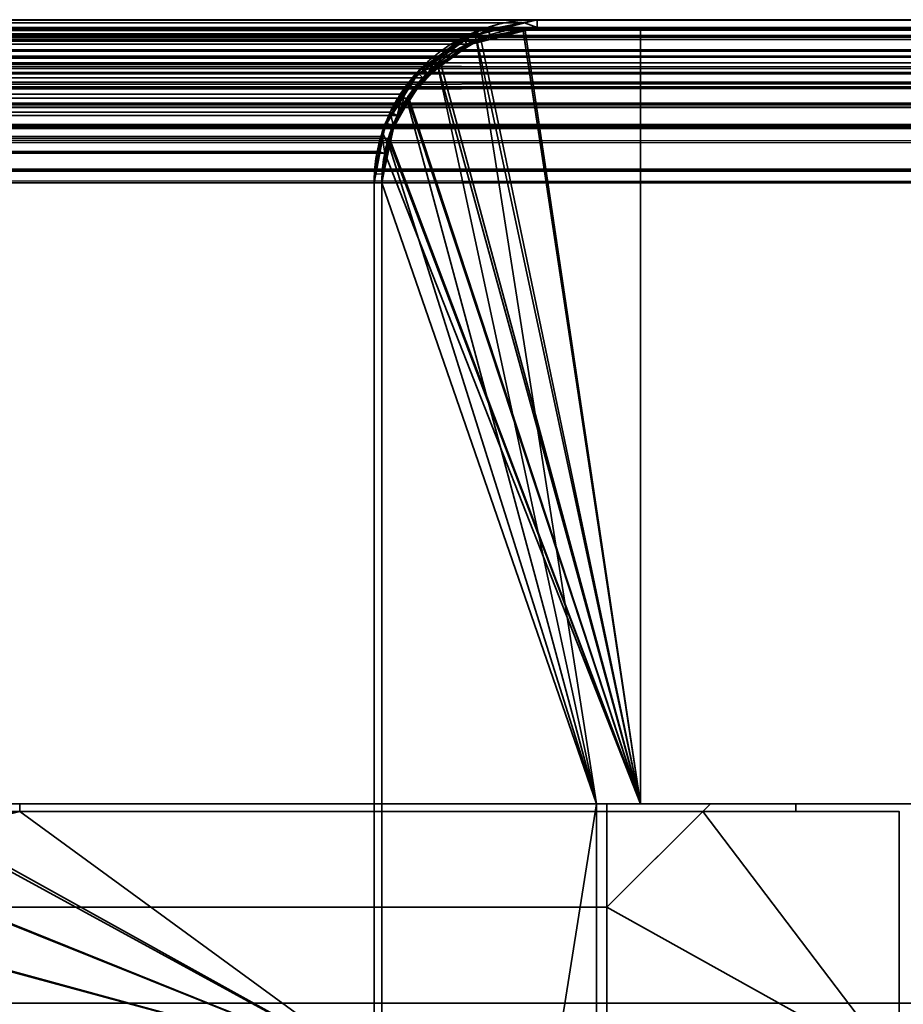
# Model space of a CAD drawing. Header units: millimetres. Extents: x -603 to 3703, y -120 to 193.
# Tile 596 of 656: x 1979 to 1996, y 174 to 193. Entities that reach past the tile are written whole.
import ezdxf

# ---------------------------------------------------------------- set-up
doc = ezdxf.new("R2010")
doc.units = ezdxf.units.MM
doc.layers.add('152', color=7, linetype='Continuous', true_color=0xffffff)

# ---------------------------------------------------------------- blocks, each defined once
blk = doc.blocks.new('UG_SURFACE_119')
at = {"layer": '152', "color": 7, "linetype": 'Continuous', "lineweight": 35}
for points in [[(1985.5, 178.3, 2019), (1014.5, 178.3, 2019), (1014.5, 178.15, 2019), (1985.5, 178.15, 2019)], [(1978.65, 178.3, 2012.15), (1021.35, 178.3, 2012.15), (1014.5, 178.3, 2019), (1985.5, 178.3, 2019)], [(1978.65, 178.3, 2012.15), (1985.5, 178.3, 2019), (1985.5, 178.15, 2019), (1978.65, 178.15, 2012.15)], [(1978.65, 178.15, 2012.15), (1985.5, 178.15, 2019), (1014.5, 178.15, 2019), (1021.35, 178.15, 2012.15)]]:
    blk.add_3dface(points, dxfattribs=at)
blk = doc.blocks.new('UG_SURFACE_121')
at = {"layer": '152', "color": 14, "linetype": 'Continuous', "lineweight": 35}
for points in [[(1985.5, 173.15, 2019), (1985.5, 178.15, 2019), (1014.5, 178.15, 2019), (1014.5, 173.15, 2019)], [(1985.5, 178.15, 2019), (1978.65, 178.15, 2012.15), (1021.35, 178.15, 2012.15), (1014.5, 178.15, 2019)], [(1985.5, 173.15, 2019), (1973.65, 173.15, 2007.15), (1977.12, 177.783, 2010.62), (1978.65, 178.15, 2012.15)], [(1978.65, 178.15, 2012.15), (1985.5, 178.15, 2019), (1985.5, 173.15, 2019)]]:
    blk.add_3dface(points, dxfattribs=at)
blk = doc.blocks.new('UG_SURFACE_122')
at = {"layer": '152', "color": 14, "linetype": 'Continuous', "lineweight": 35}
for points in [[(1995.65, 178.15, 2029.15), (1991.85, 178.15, 2025.35), (1008.15, 178.15, 2025.35), (1004.35, 178.15, 2029.15)], [(1995.65, 173.15, 2029.15), (1995.65, 178.15, 2029.15), (1004.35, 178.15, 2029.15), (1004.35, 173.15, 2029.15)], [(1990, 176.3, 2023.5), (1010, 176.3, 2023.5), (1008.15, 178.15, 2025.35), (1991.85, 178.15, 2025.35)], [(1995.65, 173.15, 2029.15), (1990, 173.15, 2023.5), (1990, 176.3, 2023.5), (1991.85, 178.15, 2025.35)], [(1991.85, 178.15, 2025.35), (1995.65, 178.15, 2029.15), (1995.65, 173.15, 2029.15)], [(1990, 176.3, 2023.5), (1990, 173.15, 2023.5), (1010, 173.15, 2023.5), (1010, 176.3, 2023.5)]]:
    blk.add_3dface(points, dxfattribs=at)
blk = doc.blocks.new('UG_SURFACE_123')
at = {"layer": '152', "color": 252, "linetype": 'Continuous', "lineweight": 35}
for points in [[(1008, 178.3, 2025.5), (1010, 176.3, 2023.5), (1990, 176.3, 2023.5), (1992, 178.3, 2025.5)], [(1008, 178.3, 2025.5), (1992, 178.3, 2025.5), (1990, 178.3, 2023.5), (1010, 178.3, 2023.5)], [(1010, 176.3, 2023.5), (1010, 178.3, 2023.5), (1990, 178.3, 2023.5), (1990, 176.3, 2023.5)], [(1992, 178.3, 2025.5), (1992, 178.3, -4), (1990, 178.3, -4), (1990, 178.3, 2023.5)], [(1990, 176.3, 2023.5), (1990, 178.3, 2023.5), (1990, 178.3, -4), (1990, 176.3, -4)], [(1992, 178.3, 2025.5), (1990, 176.3, 2023.5), (1990, 176.3, -4), (1992, 178.3, -4)], [(1990, 178.3, -4), (1992, 178.3, -4), (1990, 176.3, -4)]]:
    blk.add_3dface(points, dxfattribs=at)
blk = doc.blocks.new('UG_SURFACE_124')
at = {"layer": '152', "color": 7, "linetype": 'Continuous', "lineweight": 35}
for points in [[(1006.35, 178.15, 2027.15), (1993.65, 178.15, 2027.15), (1993.65, 178.3, 2027.15), (1006.35, 178.3, 2027.15)], [(1993.65, 178.3, 2027.15), (1992, 178.3, 2025.5), (1008, 178.3, 2025.5), (1006.35, 178.3, 2027.15)], [(1008.15, 178.15, 2025.35), (1008, 178.3, 2025.5), (1992, 178.3, 2025.5), (1991.85, 178.15, 2025.35)], [(1993.65, 178.3, 2027.15), (1993.65, 178.15, 2027.15), (1991.85, 178.15, 2025.35), (1992, 178.3, 2025.5)], [(1993.65, 178.15, 2027.15), (1006.35, 178.15, 2027.15), (1008.15, 178.15, 2025.35), (1991.85, 178.15, 2025.35)]]:
    blk.add_3dface(points, dxfattribs=at)
blk = doc.blocks.new('UG_SURFACE_126')
at = {"layer": '152', "color": 7, "linetype": 'Continuous', "lineweight": 35}
for points in [[(1978.65, 178.15, 2012.15), (1985.5, 178.15, 2019), (1985.5, 178.3, 2019), (1978.65, 178.3, 2012.15)], [(1978.65, 178.3, 2012.15), (1985.5, 178.3, 2019), (1985.5, 178.3, -4), (1978.65, 178.3, -4)], [(1978.65, 178.3, -4), (1985.5, 178.3, -4), (1985.5, 178.15, -4), (1978.65, 178.15, -4)], [(1985.5, 178.3, -4), (1985.5, 178.3, 2019), (1985.5, 178.15, 2019), (1985.5, 178.15, -4)], [(1978.65, 178.15, 2012.15), (1978.65, 178.15, -4), (1985.5, 178.15, -4), (1985.5, 178.15, 2019)]]:
    blk.add_3dface(points, dxfattribs=at)
blk = doc.blocks.new('UG_SURFACE_127')
at = {"layer": '152', "color": 14, "linetype": 'Continuous', "lineweight": 35}
for points in [[(1978.65, 178.15, -4), (1977.068, 177.835, -4), (1977.075, 177.748, 2010.576)], [(1977.068, 177.835, -4), (1978.65, 178.15, -4), (1985.5, 178.15, -4), (1985.5, 173.15, -4)], [(1977.075, 177.748, 2010.576), (1978.65, 178.15, 2012.15), (1978.65, 178.15, -4)], [(1985.5, 173.15, 2019), (1985.5, 178.15, 2019), (1978.65, 178.15, 2012.15), (1977.075, 177.748, 2010.576)], [(1985.5, 178.15, 2019), (1985.5, 178.15, -4), (1978.65, 178.15, -4), (1978.65, 178.15, 2012.15)], [(1985.5, 173.15, -4), (1985.5, 178.15, -4), (1985.5, 178.15, 2019), (1985.5, 173.15, 2019)], [(1977.068, 177.835, -4), (1976.737, 177.769, -4), (1975.718, 177.074, 2009.218)], [(1975.718, 177.074, 2009.218), (1976.252, 177.538, 2009.752), (1977.068, 177.835, -4)], [(1976.737, 177.769, -4), (1975.726, 177.094, -4), (1975.718, 177.074, 2009.218)], [(1985.5, 173.15, 2019), (1977.075, 177.748, 2010.576), (1976.252, 177.538, 2009.752), (1975.718, 177.074, 2009.218)], [(1975.726, 177.094, -4), (1976.737, 177.769, -4), (1977.068, 177.835, -4), (1985.5, 173.15, -4)], [(1976.252, 177.538, 2009.752), (1977.075, 177.748, 2010.576), (1977.068, 177.835, -4)], [(1985.5, 173.15, 2019), (1975.718, 177.074, 2009.218), (1974.647, 176.145, 2008.147), (1974.634, 176.121, 2008.134)], [(1974.647, 176.145, 2008.147), (1975.726, 177.094, -4), (1975.114, 176.686, -4)], [(1974.647, 176.145, 2008.147), (1975.718, 177.074, 2009.218), (1975.726, 177.094, -4)], [(1985.5, 173.15, -4), (1974.706, 176.074, -4), (1975.114, 176.686, -4), (1975.726, 177.094, -4)], [(1975.114, 176.686, -4), (1974.706, 176.074, -4), (1974.634, 176.121, 2008.134)], [(1974.634, 176.121, 2008.134), (1974.647, 176.145, 2008.147), (1975.114, 176.686, -4)], [(1973.933, 174.772, 2007.433), (1974.634, 176.121, 2008.134), (1974.706, 176.074, -4)], [(1974.634, 176.121, 2008.134), (1973.933, 174.772, 2007.433), (1985.5, 173.15, 2019)], [(1974.706, 176.074, -4), (1974.031, 175.063, -4), (1973.933, 174.772, 2007.433)], [(1973.973, 174.772, -4), (1974.031, 175.063, -4), (1974.706, 176.074, -4), (1985.5, 173.15, -4)], [(1974.031, 175.063, -4), (1973.973, 174.772, -4), (1973.933, 174.772, 2007.433)], [(1973.973, 174.772, -4), (1973.71, 173.452, -4), (1973.698, 173.45, 2007.198)], [(1973.698, 173.45, 2007.198), (1973.897, 174.703, 2007.397), (1973.973, 174.772, -4)], [(1985.5, 173.15, 2019), (1973.933, 174.772, 2007.433), (1973.897, 174.703, 2007.397), (1973.698, 173.45, 2007.198)], [(1973.71, 173.452, -4), (1973.973, 174.772, -4), (1985.5, 173.15, -4)], [(1973.897, 174.703, 2007.397), (1973.933, 174.772, 2007.433), (1973.973, 174.772, -4)], [(1973.71, 173.452, -4), (1973.65, 173.15, -4), (1973.65, 173.15, 2007.15)], [(1973.65, 173.15, 2007.15), (1973.698, 173.45, 2007.198), (1973.71, 173.452, -4)], [(1985.5, 173.15, -4), (1973.65, 173.15, -4), (1973.71, 173.452, -4)], [(1973.698, 173.45, 2007.198), (1973.65, 173.15, 2007.15), (1985.5, 173.15, 2019)], [(1973.65, 173.15, 2007.15), (1973.65, 173.15, -4), (1985.5, 173.15, -4), (1985.5, 173.15, 2019)]]:
    blk.add_3dface(points, dxfattribs=at)
blk = doc.blocks.new('UG_SURFACE_130')
at = {"layer": '152', "color": 7, "linetype": 'Continuous', "lineweight": 35}
for points in [[(1992, 178.3, -4), (1993.65, 178.3, -4), (1993.65, 178.15, -4), (1991.85, 178.15, -4)], [(1991.85, 178.15, 2025.35), (1992, 178.3, 2025.5), (1992, 178.3, -4), (1991.85, 178.15, -4)], [(1992, 178.3, 2025.5), (1991.85, 178.15, 2025.35), (1993.65, 178.15, 2027.15), (1993.65, 178.3, 2027.15)], [(1993.65, 178.3, 2027.15), (1993.65, 178.3, -4), (1992, 178.3, -4), (1992, 178.3, 2025.5)], [(1993.65, 178.15, 2027.15), (1993.65, 178.15, -4), (1993.65, 178.3, -4), (1993.65, 178.3, 2027.15)], [(1993.65, 178.15, 2027.15), (1991.85, 178.15, 2025.35), (1991.85, 178.15, -4), (1993.65, 178.15, -4)]]:
    blk.add_3dface(points, dxfattribs=at)
blk = doc.blocks.new('UG_SURFACE_131')
at = {"layer": '152', "color": 14, "linetype": 'Continuous', "lineweight": 35}
for points in [[(1990, 176.3, -4), (1991.85, 178.15, -4), (1995.65, 178.15, -4), (1995.65, 173.15, -4)], [(1991.85, 178.15, 2025.35), (1990, 176.3, 2023.5), (1990, 173.15, 2023.5), (1995.65, 173.15, 2029.15)], [(1990, 176.3, -4), (1990, 176.3, 2023.5), (1991.85, 178.15, 2025.35), (1991.85, 178.15, -4)], [(1995.65, 173.15, 2029.15), (1995.65, 178.15, 2029.15), (1991.85, 178.15, 2025.35)], [(1995.65, 178.15, 2029.15), (1995.65, 178.15, -4), (1991.85, 178.15, -4), (1991.85, 178.15, 2025.35)], [(1995.65, 173.15, -4), (1995.65, 178.15, -4), (1995.65, 178.15, 2029.15), (1995.65, 173.15, 2029.15)], [(1995.65, 173.15, -4), (1990, 173.15, -4), (1990, 176.3, -4)], [(1990, 176.3, -4), (1990, 173.15, -4), (1990, 173.15, 2023.5), (1990, 176.3, 2023.5)], [(1990, 173.15, 2023.5), (1990, 173.15, -4), (1995.65, 173.15, -4), (1995.65, 173.15, 2029.15)]]:
    blk.add_3dface(points, dxfattribs=at)
blk = doc.blocks.new('UG_SURFACE_150')
at = {"layer": '152', "color": 7, "linetype": 'Continuous', "lineweight": 35}
for points in [[(956.252, 193.037, 2077.248), (957.35, 193.3, 2076.15), (2042.65, 193.3, 2076.15)], [(2042.65, 193.3, 2076.15), (2043.657, 193.126, 2077.157), (956.252, 193.037, 2077.248)], [(956.45, 193.234, 2077.05), (2043.557, 193.293, 2077.058), (2042.65, 193.45, 2076.15)], [(2042.65, 193.45, 2076.15), (957.35, 193.45, 2076.15), (956.45, 193.234, 2077.05)], [(2042.65, 193.45, 2076.15), (1988.65, 193.45, 2022.15), (1011.35, 193.45, 2022.15), (957.35, 193.45, 2076.15)], [(2042.65, 193.3, 2076.15), (957.35, 193.3, 2076.15), (1011.35, 193.3, 2022.15), (1988.65, 193.3, 2022.15)], [(1011.598, 193.407, 2021.902), (1011.35, 193.45, 2022.15), (1988.65, 193.45, 2022.15)], [(1988.65, 193.3, 2022.15), (1011.35, 193.3, 2022.15), (1012.357, 193.126, 2021.143)], [(1988.65, 193.45, 2022.15), (1988.405, 193.391, 2021.905), (1011.598, 193.407, 2021.902)], [(1012.408, 193.267, 2021.092), (1011.598, 193.407, 2021.902), (1988.405, 193.391, 2021.905)], [(1012.357, 193.126, 2021.143), (1987.552, 193.037, 2021.052), (1988.65, 193.3, 2022.15)], [(1012.408, 193.267, 2021.092), (1988.405, 193.391, 2021.905), (1987.514, 193.178, 2021.014)], [(1988.65, 193.3, 2022.15), (1987.552, 193.037, 2021.052), (1987.514, 193.178, 2021.014), (1988.405, 193.391, 2021.905)], [(1988.405, 193.391, 2021.905), (1988.65, 193.45, 2022.15), (1988.65, 193.3, 2022.15)], [(2042.65, 193.3, 2076.15), (1988.65, 193.3, 2022.15), (1988.65, 193.45, 2022.15), (2042.65, 193.45, 2076.15)], [(955.621, 192.879, 2077.879), (2044.379, 192.864, 2077.879), (2043.708, 193.267, 2077.208)], [(955.922, 193.108, 2077.578), (955.621, 192.879, 2077.879), (2043.708, 193.267, 2077.208)], [(955.922, 193.108, 2077.578), (2043.708, 193.267, 2077.208), (2043.557, 193.293, 2077.058)], [(2043.557, 193.293, 2077.058), (956.45, 193.234, 2077.05), (955.922, 193.108, 2077.578)], [(2043.657, 193.126, 2077.157), (2043.749, 193.071, 2077.249), (956.252, 193.037, 2077.248)], [(1012.357, 193.126, 2021.143), (1012.449, 193.071, 2021.051), (1987.552, 193.037, 2021.052)], [(1987.514, 193.178, 2021.014), (1012.488, 193.219, 2021.012), (1012.408, 193.267, 2021.092)], [(1012.488, 193.219, 2021.012), (1987.514, 193.178, 2021.014), (1987.222, 193.108, 2020.722)], [(1987.222, 193.108, 2020.722), (1013.313, 192.723, 2020.187), (1012.488, 193.219, 2021.012)], [(1987.222, 193.108, 2020.722), (1986.695, 192.707, 2020.195), (1013.313, 192.723, 2020.187)], [(1986.695, 192.707, 2020.195), (1987.222, 193.108, 2020.722), (1987.29, 192.974, 2020.79), (1986.535, 192.401, 2020.035)], [(1987.552, 193.037, 2021.052), (1987.29, 192.974, 2020.79), (1987.222, 193.108, 2020.722), (1987.514, 193.178, 2021.014)], [(2044.762, 192.403, 2078.262), (955.235, 192.401, 2078.265), (955.99, 192.974, 2077.51)], [(2044.671, 192.518, 2078.171), (955.99, 192.974, 2077.51), (956.252, 193.037, 2077.248)], [(2044.671, 192.518, 2078.171), (2044.762, 192.403, 2078.262), (955.99, 192.974, 2077.51)], [(956.252, 193.037, 2077.248), (2043.749, 193.071, 2077.249), (2044.671, 192.518, 2078.171)], [(1987.29, 192.974, 2020.79), (1012.449, 193.071, 2021.051), (1013.371, 192.518, 2020.129)], [(1987.29, 192.974, 2020.79), (1987.552, 193.037, 2021.052), (1012.449, 193.071, 2021.051)], [(1013.371, 192.518, 2020.129), (1986.535, 192.401, 2020.035), (1987.29, 192.974, 2020.79)], [(2044.379, 192.864, 2077.879), (955.621, 192.879, 2077.879), (955.029, 192.43, 2078.471)], [(955.029, 192.43, 2078.471), (2044.772, 192.628, 2078.272), (2044.379, 192.864, 2077.879)], [(1013.472, 192.628, 2020.028), (1013.313, 192.723, 2020.187), (1986.695, 192.707, 2020.195)], [(955.029, 192.43, 2078.471), (2045.086, 192.234, 2078.586), (2044.772, 192.628, 2078.272)], [(1013.472, 192.628, 2020.028), (1986.695, 192.707, 2020.195), (1986.329, 192.43, 2019.829)], [(1986.329, 192.43, 2019.829), (1013.958, 192.017, 2019.542), (1013.472, 192.628, 2020.028)], [(1986.535, 192.401, 2020.035), (1986.44, 192.329, 2019.94), (1986.329, 192.43, 2019.829), (1986.695, 192.707, 2020.195)], [(955.029, 192.43, 2078.471), (954.908, 192.25, 2078.593), (2045.086, 192.234, 2078.586)], [(2045.264, 191.773, 2078.763), (955.14, 192.329, 2078.36), (955.235, 192.401, 2078.265)], [(955.235, 192.401, 2078.265), (2044.762, 192.403, 2078.262), (2045.264, 191.773, 2078.763)], [(1013.371, 192.518, 2020.129), (1013.462, 192.403, 2020.038), (1986.535, 192.401, 2020.035)], [(1013.462, 192.403, 2020.038), (1985.946, 191.599, 2019.446), (1986.44, 192.329, 2019.94)], [(1985.946, 191.599, 2019.446), (1013.462, 192.403, 2020.038), (1013.963, 191.773, 2019.536)], [(1986.44, 192.329, 2019.94), (1986.535, 192.401, 2020.035), (1013.462, 192.403, 2020.038)], [(1986.329, 192.43, 2019.829), (1986.047, 192.013, 2019.547), (1013.958, 192.017, 2019.542)], [(1986.047, 192.013, 2019.547), (1986.329, 192.43, 2019.829), (1986.44, 192.329, 2019.94), (1985.946, 191.599, 2019.446)], [(2045.086, 192.234, 2078.586), (954.908, 192.25, 2078.593), (954.511, 191.664, 2078.989)], [(954.511, 191.664, 2078.989), (2045.394, 191.847, 2078.894), (2045.086, 192.234, 2078.586)], [(954.646, 191.599, 2078.854), (955.14, 192.329, 2078.36), (2045.264, 191.773, 2078.763)], [(1014.094, 191.847, 2019.406), (1013.958, 192.017, 2019.542), (1986.047, 192.013, 2019.547)], [(1014.094, 191.847, 2019.406), (1986.047, 192.013, 2019.547), (1985.811, 191.664, 2019.311)], [(1985.946, 191.599, 2019.446), (1985.811, 191.664, 2019.311), (1986.047, 192.013, 2019.547)], [(954.433, 191.429, 2079.067), (2045.567, 191.426, 2079.067), (2045.394, 191.847, 2078.894)], [(954.511, 191.664, 2078.989), (954.433, 191.429, 2079.067), (2045.394, 191.847, 2078.894)], [(2045.264, 191.773, 2078.763), (954.577, 191.392, 2078.923), (954.646, 191.599, 2078.854)], [(2045.264, 191.773, 2078.763), (2045.421, 191.388, 2078.922), (954.577, 191.392, 2078.923)], [(1013.963, 191.773, 2019.536), (1985.877, 191.392, 2019.377), (1985.946, 191.599, 2019.446)], [(1013.963, 191.773, 2019.536), (1014.122, 191.387, 2019.378), (1985.877, 191.392, 2019.377)], [(1985.811, 191.664, 2019.311), (1014.358, 191.203, 2019.142), (1014.094, 191.847, 2019.406)], [(1985.811, 191.664, 2019.311), (1985.655, 191.194, 2019.155), (1014.358, 191.203, 2019.142)], [(1985.877, 191.392, 2019.377), (1985.705, 190.871, 2019.205), (1985.655, 191.194, 2019.155), (1985.811, 191.664, 2019.311)], [(1985.811, 191.664, 2019.311), (1985.946, 191.599, 2019.446), (1985.877, 191.392, 2019.377)], [(2045.567, 191.426, 2079.067), (954.433, 191.429, 2079.067), (954.258, 190.9, 2079.242)], [(954.258, 190.9, 2079.242), (2045.69, 191.124, 2079.19), (2045.567, 191.426, 2079.067)], [(954.405, 190.871, 2079.095), (954.577, 191.392, 2078.923), (2045.421, 191.388, 2078.922)], [(1985.705, 190.871, 2019.205), (1985.877, 191.392, 2019.377), (1014.122, 191.387, 2019.378)], [(2045.421, 191.388, 2078.922), (2045.546, 191.085, 2079.046), (954.405, 190.871, 2079.095)], [(1985.705, 190.871, 2019.205), (1014.122, 191.387, 2019.378), (1014.246, 191.085, 2019.254)], [(1014.39, 191.124, 2019.11), (1014.358, 191.203, 2019.142), (1985.655, 191.194, 2019.155)], [(954.258, 190.9, 2079.242), (2045.767, 190.545, 2079.268), (2045.69, 191.124, 2079.19)], [(2045.546, 191.085, 2079.046), (2045.65, 190.3, 2079.15), (954.405, 190.871, 2079.095)], [(1014.246, 191.085, 2019.254), (1985.65, 190.3, 2019.15), (1985.705, 190.871, 2019.205)], [(1014.246, 191.085, 2019.254), (1014.35, 190.3, 2019.15), (1985.65, 190.3, 2019.15)], [(1014.39, 191.124, 2019.11), (1985.655, 191.194, 2019.155), (1985.558, 190.9, 2019.058)], [(1985.558, 190.9, 2019.058), (1014.5, 190.3, 2019), (1014.39, 191.124, 2019.11)], [(1985.705, 190.871, 2019.205), (1985.558, 190.9, 2019.058), (1985.655, 191.194, 2019.155)], [(954.258, 190.9, 2079.242), (954.224, 190.548, 2079.276), (2045.767, 190.545, 2079.268)], [(2045.65, 190.3, 2079.15), (954.35, 190.3, 2079.15), (954.405, 190.871, 2079.095)], [(1985.558, 190.9, 2019.058), (1985.5, 190.3, 2019), (1014.5, 190.3, 2019)], [(1985.5, 190.3, 2019), (1985.558, 190.9, 2019.058), (1985.705, 190.871, 2019.205), (1985.65, 190.3, 2019.15)], [(2045.767, 190.545, 2079.268), (954.224, 190.548, 2079.276), (954.2, 190.3, 2079.3)], [(954.2, 190.3, 2079.3), (2045.8, 190.3, 2079.3), (2045.767, 190.545, 2079.268)], [(954.2, 190.3, 2079.3), (954.2, 174.45, 2079.3), (2045.8, 174.45, 2079.3), (2045.8, 190.3, 2079.3)], [(2045.65, 190.3, 2079.15), (2045.65, 174.45, 2079.15), (954.35, 174.45, 2079.15), (954.35, 190.3, 2079.15)], [(1985.65, 152.3, 2019.15), (1985.65, 190.3, 2019.15), (1014.35, 190.3, 2019.15), (1014.35, 152.3, 2019.15)], [(1014.5, 152.3, 2019), (1014.5, 190.3, 2019), (1985.5, 190.3, 2019), (1985.5, 152.3, 2019)], [(1985.65, 190.3, 2019.15), (1985.65, 152.3, 2019.15), (1985.5, 152.3, 2019), (1985.5, 190.3, 2019)], [(2045.65, 174.45, 2079.15), (2045.8, 174.45, 2079.3), (954.2, 174.45, 2079.3), (954.35, 174.45, 2079.15)]]:
    blk.add_3dface(points, dxfattribs=at)
blk = doc.blocks.new('UG_SURFACE_151')
at = {"layer": '152', "color": 14, "linetype": 'Continuous', "lineweight": 35}
for points in [[(1009.35, 193.3, 2024.15), (1009.35, 178.3, 2024.15), (1990.65, 178.3, 2024.15), (1990.65, 193.3, 2024.15)], [(1990.65, 193.3, 2024.15), (1988.65, 193.3, 2022.15), (1011.35, 193.3, 2022.15), (1009.35, 193.3, 2024.15)], [(1011.586, 193.259, 2021.914), (1011.35, 193.3, 2022.15), (1988.65, 193.3, 2022.15)], [(1988.65, 193.3, 2022.15), (1988.417, 193.244, 2021.917), (1011.586, 193.259, 2021.914)], [(1988.417, 193.244, 2021.917), (1988.65, 193.3, 2022.15), (1990.65, 193.3, 2024.15), (1990.65, 178.3, 2024.15)], [(1012.357, 193.126, 2021.143), (1011.586, 193.259, 2021.914), (1988.417, 193.244, 2021.917)], [(1012.357, 193.126, 2021.143), (1988.417, 193.244, 2021.917), (1987.568, 193.041, 2021.068)], [(1987.568, 193.041, 2021.068), (1012.434, 193.08, 2021.066), (1012.357, 193.126, 2021.143)], [(1990.65, 178.3, 2024.15), (1987.568, 193.041, 2021.068), (1988.417, 193.244, 2021.917)], [(1012.434, 193.08, 2021.066), (1987.568, 193.041, 2021.068), (1987.29, 192.974, 2020.79)], [(1987.29, 192.974, 2020.79), (1013.22, 192.608, 2020.28), (1012.434, 193.08, 2021.066)], [(1987.29, 192.974, 2020.79), (1986.788, 192.593, 2020.288), (1013.22, 192.608, 2020.28)], [(1990.65, 178.3, 2024.15), (1986.788, 192.593, 2020.288), (1987.29, 192.974, 2020.79), (1987.568, 193.041, 2021.068)], [(1013.371, 192.518, 2020.129), (1013.22, 192.608, 2020.28), (1986.788, 192.593, 2020.288)], [(1013.371, 192.518, 2020.129), (1986.788, 192.593, 2020.288), (1986.44, 192.329, 2019.94)], [(1990.65, 178.3, 2024.15), (1986.171, 191.932, 2019.671), (1986.44, 192.329, 2019.94), (1986.788, 192.593, 2020.288)], [(1986.44, 192.329, 2019.94), (1013.834, 191.935, 2019.666), (1013.371, 192.518, 2020.129)], [(1986.44, 192.329, 2019.94), (1986.171, 191.932, 2019.671), (1013.834, 191.935, 2019.666)], [(1013.963, 191.773, 2019.536), (1013.834, 191.935, 2019.666), (1986.171, 191.932, 2019.671)], [(1013.963, 191.773, 2019.536), (1986.171, 191.932, 2019.671), (1985.946, 191.599, 2019.446)], [(1985.946, 191.599, 2019.446), (1014.215, 191.16, 2019.285), (1013.963, 191.773, 2019.536)], [(1985.798, 191.152, 2019.298), (1985.946, 191.599, 2019.446), (1986.171, 191.932, 2019.671), (1990.65, 178.3, 2024.15)], [(1985.946, 191.599, 2019.446), (1985.798, 191.152, 2019.298), (1014.215, 191.16, 2019.285)], [(1014.246, 191.085, 2019.254), (1014.215, 191.16, 2019.285), (1985.798, 191.152, 2019.298)], [(1014.246, 191.085, 2019.254), (1985.798, 191.152, 2019.298), (1985.705, 190.871, 2019.205)], [(1985.705, 190.871, 2019.205), (1014.35, 190.3, 2019.15), (1014.246, 191.085, 2019.254)], [(1985.705, 190.871, 2019.205), (1985.798, 191.152, 2019.298), (1990.65, 178.3, 2024.15)], [(1985.705, 190.871, 2019.205), (1985.65, 190.3, 2019.15), (1014.35, 190.3, 2019.15)], [(1990.65, 178.3, 2024.15), (1989.8, 178.3, 2023.3), (1985.65, 190.3, 2019.15), (1985.705, 190.871, 2019.205)], [(1014.35, 152.15, 2019.15), (1014.35, 190.3, 2019.15), (1985.65, 190.3, 2019.15), (1985.65, 152.15, 2019.15)], [(1985.65, 152.15, 2019.15), (1985.65, 190.3, 2019.15), (1989.8, 178.3, 2023.3)], [(1989.8, 178.3, 2023.3), (1990.65, 178.3, 2024.15), (1009.35, 178.3, 2024.15), (1010.2, 178.3, 2023.3)], [(1010.2, 178.3, 2023.3), (1010.2, 149.3, 2023.3), (1989.8, 149.3, 2023.3), (1989.8, 178.3, 2023.3)], [(1989.8, 178.3, 2023.3), (1989.8, 149.3, 2023.3), (1988.5, 149.3, 2022), (1985.65, 152.15, 2019.15)]]:
    blk.add_3dface(points, dxfattribs=at)
blk = doc.blocks.new('UG_SURFACE_152')
at = {"layer": '152', "color": 14, "linetype": 'Continuous', "lineweight": 35}
for points in [[(956.493, 193.095, 2077.007), (2043.514, 193.151, 2077.014), (2042.65, 193.3, 2076.15)], [(2042.65, 193.3, 2076.15), (957.35, 193.3, 2076.15), (956.493, 193.095, 2077.007)], [(2042.65, 193.3, 2076.15), (2040.65, 193.3, 2074.15), (959.35, 193.3, 2074.15), (957.35, 193.3, 2076.15)], [(2040.65, 174.45, 2074.15), (959.35, 174.45, 2074.15), (959.35, 193.3, 2074.15), (2040.65, 193.3, 2074.15)], [(955.703, 192.756, 2077.797), (2044.296, 192.742, 2077.796), (2043.657, 193.126, 2077.157)], [(955.99, 192.974, 2077.51), (955.703, 192.756, 2077.797), (2043.657, 193.126, 2077.157)], [(955.99, 192.974, 2077.51), (2043.657, 193.126, 2077.157), (2043.514, 193.151, 2077.014)], [(2043.514, 193.151, 2077.014), (956.493, 193.095, 2077.007), (955.99, 192.974, 2077.51)], [(2044.296, 192.742, 2077.796), (955.703, 192.756, 2077.797), (955.14, 192.329, 2078.36)], [(955.14, 192.329, 2078.36), (2044.671, 192.518, 2078.171), (2044.296, 192.742, 2077.796)], [(955.14, 192.329, 2078.36), (2044.97, 192.142, 2078.47), (2044.671, 192.518, 2078.171)], [(2044.97, 192.142, 2078.47), (955.024, 192.157, 2078.476), (954.646, 191.599, 2078.854)], [(955.14, 192.329, 2078.36), (955.024, 192.157, 2078.476), (2044.97, 192.142, 2078.47)], [(954.646, 191.599, 2078.854), (2045.264, 191.773, 2078.763), (2044.97, 192.142, 2078.47)], [(954.572, 191.376, 2078.928), (2045.428, 191.372, 2078.928), (2045.264, 191.773, 2078.763)], [(954.646, 191.599, 2078.854), (954.572, 191.376, 2078.928), (2045.264, 191.773, 2078.763)], [(2045.428, 191.372, 2078.928), (954.572, 191.376, 2078.928), (954.405, 190.871, 2079.095)], [(954.405, 190.871, 2079.095), (2045.546, 191.085, 2079.046), (2045.428, 191.372, 2078.928)], [(954.405, 190.871, 2079.095), (2045.619, 190.533, 2079.119), (2045.546, 191.085, 2079.046)], [(954.405, 190.871, 2079.095), (954.373, 190.537, 2079.127), (2045.619, 190.533, 2079.119)], [(2045.619, 190.533, 2079.119), (954.373, 190.537, 2079.127), (954.35, 190.3, 2079.15)], [(954.35, 190.3, 2079.15), (2045.65, 190.3, 2079.15), (2045.619, 190.533, 2079.119)], [(954.35, 190.3, 2079.15), (954.35, 174.45, 2079.15), (2045.65, 174.45, 2079.15), (2045.65, 190.3, 2079.15)], [(2040.65, 174.45, 2074.15), (2045.65, 174.45, 2079.15), (954.35, 174.45, 2079.15), (959.35, 174.45, 2074.15)]]:
    blk.add_3dface(points, dxfattribs=at)
blk = doc.blocks.new('UG_SURFACE_153')
at = {"layer": '152', "color": 41, "linetype": 'Continuous', "lineweight": 35}
for points in [[(959.35, 193.3, 2074.15), (959.35, 178.3, 2074.15), (2040.65, 178.3, 2074.15), (2040.65, 193.3, 2074.15)], [(2040.65, 193.3, 2074.15), (1990.65, 193.3, 2024.15), (1009.35, 193.3, 2024.15), (959.35, 193.3, 2074.15)], [(1009.35, 178.3, 2024.15), (1009.35, 193.3, 2024.15), (1990.65, 193.3, 2024.15), (1990.65, 178.3, 2024.15)], [(1990.65, 193.3, 2024.15), (2040.65, 193.3, 2074.15), (2040.65, 178.3, 2074.15), (1990.65, 178.3, 2024.15)], [(1990.65, 178.3, 2024.15), (2040.65, 178.3, 2074.15), (959.35, 178.3, 2074.15), (1009.35, 178.3, 2024.15)]]:
    blk.add_3dface(points, dxfattribs=at)
blk = doc.blocks.new('UG_SURFACE_154')
at = {"layer": '152', "color": 14, "linetype": 'Continuous', "lineweight": 35}
for points in [[(1988.65, 193.3, -4), (1988.38, 193.246, -4), (1988.379, 193.231, 2021.879)], [(1988.379, 193.231, 2021.879), (1988.65, 193.3, 2022.15), (1988.65, 193.3, -4)], [(1990.65, 178.3, 2024.15), (1990.65, 193.3, 2024.15), (1988.65, 193.3, 2022.15), (1988.379, 193.231, 2021.879)], [(1988.38, 193.246, -4), (1988.65, 193.3, -4), (1990.65, 193.3, -4), (1990.65, 178.3, -4)], [(1990.65, 193.3, 2024.15), (1990.65, 193.3, -4), (1988.65, 193.3, -4), (1988.65, 193.3, 2022.15)], [(1990.65, 193.3, 2024.15), (1990.65, 178.3, 2024.15), (1990.65, 178.3, -4), (1990.65, 193.3, -4)], [(1990.65, 178.3, -4), (1987.483, 193.059, -4), (1987.502, 193.072, -4), (1988.38, 193.246, -4)], [(1988.38, 193.246, -4), (1987.502, 193.072, -4), (1987.488, 193.003, 2020.988)], [(1987.488, 193.003, 2020.988), (1988.379, 193.231, 2021.879), (1988.38, 193.246, -4)], [(1988.379, 193.231, 2021.879), (1987.488, 193.003, 2020.988), (1989.8, 178.3, 2023.3), (1990.65, 178.3, 2024.15)], [(1987.483, 193.059, -4), (1986.729, 192.555, -4), (1986.737, 192.521, 2020.237)], [(1986.729, 192.555, -4), (1987.483, 193.059, -4), (1990.65, 178.3, -4)], [(1986.737, 192.521, 2020.237), (1987.211, 192.933, 2020.711), (1987.483, 193.059, -4)], [(1989.8, 178.3, 2023.3), (1987.488, 193.003, 2020.988), (1987.211, 192.933, 2020.711), (1986.737, 192.521, 2020.237)], [(1987.211, 192.933, 2020.711), (1987.488, 193.003, 2020.988), (1987.483, 193.059, -4)], [(1987.502, 193.072, -4), (1987.483, 193.059, -4), (1987.488, 193.003, 2020.988)], [(1986.729, 192.555, -4), (1986.529, 192.421, -4), (1986.136, 191.882, 2019.636)], [(1986.136, 191.882, 2019.636), (1986.248, 192.097, 2019.748), (1986.729, 192.555, -4)], [(1990.65, 178.3, -4), (1986.162, 191.873, -4), (1986.529, 192.421, -4), (1986.729, 192.555, -4)], [(1986.248, 192.097, 2019.748), (1986.737, 192.521, 2020.237), (1986.729, 192.555, -4)], [(1989.8, 178.3, 2023.3), (1986.737, 192.521, 2020.237), (1986.248, 192.097, 2019.748), (1986.136, 191.882, 2019.636)], [(1986.529, 192.421, -4), (1986.162, 191.873, -4), (1986.136, 191.882, 2019.636)], [(1989.8, 178.3, 2023.3), (1986.136, 191.882, 2019.636), (1985.798, 191.232, 2019.299), (1985.774, 191.077, 2019.274)], [(1985.798, 191.232, 2019.299), (1986.136, 191.882, 2019.636), (1986.162, 191.873, -4)], [(1985.798, 191.232, 2019.299), (1986.162, 191.873, -4), (1985.878, 191.448, -4)], [(1990.65, 178.3, -4), (1985.804, 191.073, -4), (1985.878, 191.448, -4), (1986.162, 191.873, -4)], [(1985.878, 191.448, -4), (1985.804, 191.073, -4), (1985.774, 191.077, 2019.274)], [(1985.774, 191.077, 2019.274), (1985.798, 191.232, 2019.299), (1985.878, 191.448, -4)], [(1985.65, 190.3, 2019.15), (1985.774, 191.077, 2019.274), (1985.804, 191.073, -4)], [(1985.774, 191.077, 2019.274), (1985.65, 190.3, 2019.15), (1989.8, 178.3, 2023.3)], [(1985.804, 191.073, -4), (1985.65, 190.3, -4), (1985.65, 190.3, 2019.15)], [(1990.65, 178.3, -4), (1989.8, 178.3, -4), (1985.65, 190.3, -4), (1985.804, 191.073, -4)], [(1985.65, 152.15, 2019.15), (1985.65, 190.3, 2019.15), (1985.65, 190.3, -4), (1985.65, 152.15, -4)], [(1985.65, 152.15, -4), (1985.65, 190.3, -4), (1989.8, 178.3, -4)], [(1989.8, 178.3, 2023.3), (1985.65, 190.3, 2019.15), (1985.65, 152.15, 2019.15)], [(1989.8, 178.3, -4), (1989.8, 149.3, -4), (1988.5, 149.3, -4), (1985.65, 152.15, -4)], [(1985.65, 152.15, 2019.15), (1988.5, 149.3, 2022), (1989.8, 149.3, 2023.3), (1989.8, 178.3, 2023.3)], [(1989.8, 178.3, 2023.3), (1989.8, 178.3, -4), (1990.65, 178.3, -4), (1990.65, 178.3, 2024.15)], [(1989.8, 178.3, 2023.3), (1989.8, 149.3, 2023.3), (1989.8, 149.3, -4), (1989.8, 178.3, -4)]]:
    blk.add_3dface(points, dxfattribs=at)
blk = doc.blocks.new('UG_SURFACE_155')
at = {"layer": '152', "color": 7, "linetype": 'Continuous', "lineweight": 35}
for points in [[(1988.65, 193.45, 2022.15), (1987.5, 193.156, 2021), (1987.643, 193.126, 2021.143), (1988.65, 193.3, 2022.15)], [(1988.65, 193.45, -4), (1987.704, 193.263, -4), (1987.5, 193.156, 2021)], [(1987.5, 193.156, 2021), (1988.65, 193.45, 2022.15), (1988.65, 193.45, -4)], [(1987.751, 193.114, -4), (1988.65, 193.3, 2022.15), (1987.643, 193.126, 2021.143)], [(1988.65, 193.3, -4), (1987.751, 193.114, -4), (1987.704, 193.263, -4), (1988.65, 193.45, -4)], [(1987.751, 193.114, -4), (1988.65, 193.3, -4), (1988.65, 193.3, 2022.15)], [(2042.65, 193.45, 2076.15), (2042.65, 193.45, -4), (1988.65, 193.45, -4), (1988.65, 193.45, 2022.15)], [(1988.65, 193.45, -4), (2042.65, 193.45, -4), (2042.65, 193.3, -4), (1988.65, 193.3, -4)], [(2042.65, 193.45, 2076.15), (1988.65, 193.45, 2022.15), (1988.65, 193.3, 2022.15), (2042.65, 193.3, 2076.15)], [(2042.65, 193.3, 2076.15), (1988.65, 193.3, 2022.15), (1988.65, 193.3, -4), (2042.65, 193.3, -4)], [(1987.492, 193.221, -4), (1987.451, 193.213, -4), (1986.449, 192.466, 2019.949)], [(1986.449, 192.466, 2019.949), (1987.139, 193.064, 2020.639), (1987.492, 193.221, -4)], [(1987.451, 193.213, -4), (1986.864, 192.822, -4), (1986.449, 192.466, 2019.949)], [(1986.629, 192.518, 2020.129), (1987.551, 193.071, 2021.051), (1987.5, 193.156, 2021), (1987.139, 193.064, 2020.639)], [(1987.47, 193.055, -4), (1986.948, 192.704, -4), (1986.864, 192.822, -4), (1987.451, 193.213, -4)], [(1987.139, 193.064, 2020.639), (1987.5, 193.156, 2021), (1987.492, 193.221, -4)], [(1987.549, 193.072, -4), (1987.47, 193.055, -4), (1987.451, 193.213, -4), (1987.492, 193.221, -4)], [(1987.492, 193.221, -4), (1987.704, 193.263, -4), (1987.751, 193.114, -4), (1987.549, 193.072, -4)], [(1987.704, 193.263, -4), (1987.492, 193.221, -4), (1987.5, 193.156, 2021)], [(1987.551, 193.071, 2021.051), (1987.643, 193.126, 2021.143), (1987.5, 193.156, 2021)], [(1987.643, 193.126, 2021.143), (1987.549, 193.072, -4), (1987.751, 193.114, -4)], [(1987.643, 193.126, 2021.143), (1987.551, 193.071, 2021.051), (1987.549, 193.072, -4)], [(1987.139, 193.064, 2020.639), (1986.449, 192.466, 2019.949), (1986.629, 192.518, 2020.129)], [(1986.948, 192.704, -4), (1987.551, 193.071, 2021.051), (1986.629, 192.518, 2020.129)], [(1987.551, 193.071, 2021.051), (1986.948, 192.704, -4), (1987.47, 193.055, -4)], [(1987.47, 193.055, -4), (1987.549, 193.072, -4), (1987.551, 193.071, 2021.051)], [(1986.423, 192.527, -4), (1986.864, 192.822, -4), (1986.948, 192.704, -4), (1986.529, 192.421, -4)], [(1986.864, 192.822, -4), (1986.423, 192.527, -4), (1986.449, 192.466, 2019.949)], [(1986.629, 192.518, 2020.129), (1986.529, 192.421, -4), (1986.948, 192.704, -4)], [(1986.423, 192.527, -4), (1986.199, 192.185, -4), (1985.74, 191.44, 2019.24)], [(1985.74, 191.44, 2019.24), (1986.128, 192.187, 2019.628), (1986.423, 192.527, -4)], [(1986.449, 192.466, 2019.949), (1986.128, 192.187, 2019.628), (1986.037, 191.773, 2019.536), (1986.539, 192.404, 2020.039)], [(1986.316, 192.095, -4), (1986.539, 192.404, 2020.039), (1986.037, 191.773, 2019.536)], [(1986.128, 192.187, 2019.628), (1986.449, 192.466, 2019.949), (1986.423, 192.527, -4)], [(1986.529, 192.421, -4), (1986.316, 192.095, -4), (1986.199, 192.185, -4), (1986.423, 192.527, -4)], [(1986.316, 192.095, -4), (1986.529, 192.421, -4), (1986.539, 192.404, 2020.039)], [(1986.539, 192.404, 2020.039), (1986.629, 192.518, 2020.129), (1986.449, 192.466, 2019.949)], [(1986.629, 192.518, 2020.129), (1986.539, 192.404, 2020.039), (1986.529, 192.421, -4)], [(1985.723, 191.458, -4), (1986.199, 192.185, -4), (1986.316, 192.095, -4), (1985.864, 191.402, -4)], [(1986.199, 192.185, -4), (1985.723, 191.458, -4), (1985.74, 191.44, 2019.24)], [(1985.879, 191.389, 2019.379), (1986.037, 191.773, 2019.536), (1986.128, 192.187, 2019.628), (1985.74, 191.44, 2019.24)], [(1986.037, 191.773, 2019.536), (1985.864, 191.402, -4), (1986.316, 192.095, -4)], [(1986.037, 191.773, 2019.536), (1985.879, 191.389, 2019.379), (1985.864, 191.402, -4)], [(1985.723, 191.458, -4), (1985.718, 191.45, -4), (1985.5, 190.3, 2019)], [(1985.5, 190.3, 2019), (1985.656, 191.279, 2019.156), (1985.723, 191.458, -4)], [(1985.5, 190.3, 2019), (1985.718, 191.45, -4), (1985.704, 191.379, -4)], [(1985.656, 191.279, 2019.156), (1985.74, 191.44, 2019.24), (1985.723, 191.458, -4)], [(1985.74, 191.44, 2019.24), (1985.656, 191.279, 2019.156), (1985.754, 191.085, 2019.254), (1985.879, 191.389, 2019.379)], [(1985.86, 191.396, -4), (1985.847, 191.327, -4), (1985.704, 191.379, -4), (1985.718, 191.45, -4)], [(1985.864, 191.402, -4), (1985.86, 191.396, -4), (1985.718, 191.45, -4), (1985.723, 191.458, -4)], [(1985.847, 191.327, -4), (1985.86, 191.396, -4), (1985.879, 191.389, 2019.379)], [(1985.86, 191.396, -4), (1985.864, 191.402, -4), (1985.879, 191.389, 2019.379)], [(1985.5, 190.3, 2019), (1985.704, 191.379, -4), (1985.533, 190.472, -4)], [(1985.65, 190.3, 2019.15), (1985.754, 191.085, 2019.254), (1985.656, 191.279, 2019.156), (1985.5, 190.3, 2019)], [(1985.847, 191.327, -4), (1985.681, 190.463, -4), (1985.533, 190.472, -4), (1985.704, 191.379, -4)], [(1985.879, 191.389, 2019.379), (1985.681, 190.463, -4), (1985.847, 191.327, -4)], [(1985.681, 190.463, -4), (1985.879, 191.389, 2019.379), (1985.754, 191.085, 2019.254)], [(1985.754, 191.085, 2019.254), (1985.65, 190.3, -4), (1985.681, 190.463, -4)], [(1985.754, 191.085, 2019.254), (1985.65, 190.3, 2019.15), (1985.65, 190.3, -4)], [(1985.681, 190.463, -4), (1985.65, 190.3, -4), (1985.5, 190.3, -4), (1985.533, 190.472, -4)], [(1985.533, 190.472, -4), (1985.5, 190.3, -4), (1985.5, 190.3, 2019)], [(1985.5, 190.3, 2019), (1985.5, 152.3, 2019), (1985.65, 152.3, 2019.15), (1985.65, 190.3, 2019.15)], [(1985.5, 152.3, -4), (1985.5, 190.3, -4), (1985.65, 190.3, -4), (1985.65, 152.3, -4)], [(1985.5, 152.3, 2019), (1985.5, 190.3, 2019), (1985.5, 190.3, -4), (1985.5, 152.3, -4)], [(1985.65, 152.3, -4), (1985.65, 190.3, -4), (1985.65, 190.3, 2019.15), (1985.65, 152.3, 2019.15)]]:
    blk.add_3dface(points, dxfattribs=at)
blk = doc.blocks.new('UG_SURFACE_156')
at = {"layer": '152', "color": 41, "linetype": 'Continuous', "lineweight": 35}
for points in [[(1990.65, 178.3, 2024.15), (1990.65, 193.3, 2024.15), (1990.65, 193.3, -4), (1990.65, 178.3, -4)], [(2040.65, 193.3, 2074.15), (2040.65, 193.3, -4), (1990.65, 193.3, -4), (1990.65, 193.3, 2024.15)], [(2040.65, 178.3, -4), (1990.65, 178.3, -4), (1990.65, 193.3, -4), (2040.65, 193.3, -4)], [(1990.65, 178.3, 2024.15), (2040.65, 178.3, 2074.15), (2040.65, 193.3, 2074.15), (1990.65, 193.3, 2024.15)], [(1990.65, 178.3, 2024.15), (1990.65, 178.3, -4), (2040.65, 178.3, -4), (2040.65, 178.3, 2074.15)]]:
    blk.add_3dface(points, dxfattribs=at)

msp = doc.modelspace()

# ---------------------------------------------------------------- linework, layer by layer
at = {"layer": '152', "color": 252, "linetype": 'Continuous', "lineweight": -3, "true_color": 0x939598}
for p, q in [((957.35, 193.45, 2076.15), (2042.65, 193.45, 2076.15)), ((957.35, 193.3, 2076.15), (2042.65, 193.3, 2076.15)), ((959.35, 193.3, 2074.15), (2040.65, 193.3, 2074.15)), ((959.35, 193.3, 2074.15), (2040.65, 193.3, 2074.15)), ((1009.35, 193.3, 2024.15), (1990.65, 193.3, 2024.15)), ((1009.35, 193.3, 2024.15), (1990.65, 193.3, 2024.15)), ((1011.35, 193.45, 2022.15), (1988.65, 193.45, 2022.15)), ((1011.35, 193.3, 2022.15), (1988.65, 193.3, 2022.15)), ((1011.35, 193.3, 2022.15), (1988.65, 193.3, 2022.15)), ((1988.65, 193.45, 2022.15), (1988.65, 193.45, -4)), ((2042.65, 193.45, 2076.15), (1988.65, 193.45, 2022.15)), ((2042.65, 193.45, -4), (1988.65, 193.45, -4)), ((1988.65, 193.45, 2022.15), (2042.65, 193.45, 2076.15)), ((2042.65, 193.3, 2076.15), (1988.65, 193.3, 2022.15)), ((2042.65, 193.3, -4), (1988.65, 193.3, -4)), ((1990.65, 193.3, 2024.15), (1988.65, 193.3, 2022.15)), ((1988.65, 193.3, 2022.15), (1990.65, 193.3, 2024.15)), ((1988.65, 193.3, -4), (1990.65, 193.3, -4)), ((1988.65, 193.3, 2022.15), (2042.65, 193.3, 2076.15)), ((1988.65, 193.3, 2022.15), (1988.65, 193.3, -4)), ((1988.65, 193.3, 2022.15), (1988.65, 193.3, -4)), ((1990.65, 178.3, 2024.15), (1990.65, 193.3, 2024.15)), ((2040.65, 193.3, 2074.15), (1990.65, 193.3, 2024.15)), ((1990.65, 193.3, 2024.15), (1990.65, 193.3, -4)), ((1990.65, 193.3, 2024.15), (1990.65, 178.3, 2024.15)), ((1990.65, 193.3, 2024.15), (1990.65, 178.3, 2024.15)), ((1990.65, 193.3, 2024.15), (1990.65, 193.3, -4)), ((1990.65, 193.3, -4), (1990.65, 178.3, -4)), ((1990.65, 178.3, -4), (1990.65, 193.3, -4)), ((1990.65, 193.3, 2024.15), (2040.65, 193.3, 2074.15)), ((1990.65, 193.3, -4), (2040.65, 193.3, -4)), ((1990.65, 178.3, 2024.15), (1990.65, 193.3, 2024.15)), ((954.2, 190.3, 2079.3), (2045.8, 190.3, 2079.3)), ((954.35, 190.3, 2079.15), (2045.65, 190.3, 2079.15)), ((954.35, 190.3, 2079.15), (2045.65, 190.3, 2079.15)), ((1014.35, 190.3, 2019.15), (1985.65, 190.3, 2019.15)), ((1014.5, 190.3, 2019), (1985.5, 190.3, 2019)), ((1985.5, 152.3, -4), (1985.5, 190.3, -4)), ((1985.5, 190.3, 2019), (1985.5, 152.3, 2019)), ((1985.5, 190.3, 2019), (1985.5, 190.3, -4)), ((1985.5, 190.3, 2019), (1985.5, 152.3, 2019)), ((1985.65, 190.3, -4), (1985.65, 152.15, -4)), ((1985.65, 190.3, 2019.15), (1985.65, 152.3, 2019.15)), ((1985.65, 152.3, -4), (1985.65, 190.3, -4)), ((1985.65, 190.3, 2019.15), (1985.65, 190.3, -4)), ((1985.65, 190.3, 2019.15), (1985.65, 152.3, 2019.15)), ((1985.65, 190.3, 2019.15), (1985.65, 152.15, 2019.15)), ((1985.65, 190.3, 2019.15), (1985.65, 152.15, 2019.15)), ((959.35, 178.3, 2074.15), (2040.65, 178.3, 2074.15)), ((1993.65, 178.3, 2027.15), (1006.35, 178.3, 2027.15)), ((1992, 178.3, 2025.5), (1008, 178.3, 2025.5)), ((1992, 178.3, 2025.5), (1008, 178.3, 2025.5)), ((1009.35, 178.3, 2024.15), (1990.65, 178.3, 2024.15)), ((1009.35, 178.3, 2024.15), (1990.65, 178.3, 2024.15)), ((1990, 178.3, 2023.5), (1010, 178.3, 2023.5)), ((1010.2, 178.3, 2023.3), (1989.8, 178.3, 2023.3)), ((1985.5, 178.3, 2019), (1014.5, 178.3, 2019)), ((1985.5, 178.3, 2019), (1978.65, 178.3, 2012.15)), ((1978.65, 178.3, -4), (1985.5, 178.3, -4)), ((1978.65, 178.3, 2012.15), (1985.5, 178.3, 2019)), ((1985.5, 178.3, -4), (1985.5, 178.3, 2019)), ((1985.5, 178.15, 2019), (1985.5, 178.3, 2019)), ((1985.5, 178.3, -4), (1985.5, 178.15, -4)), ((1985.5, 178.3, 2019), (1985.5, 178.15, 2019)), ((1990.65, 178.3, 2024.15), (1989.8, 178.3, 2023.3)), ((1989.8, 178.3, 2023.3), (1990.65, 178.3, 2024.15)), ((1990.65, 178.3, -4), (1989.8, 178.3, -4)), ((1989.8, 149.3, 2023.3), (1989.8, 178.3, 2023.3)), ((1989.8, 178.3, 2023.3), (1989.8, 178.3, -4)), ((1989.8, 149.3, 2023.3), (1989.8, 178.3, 2023.3)), ((1989.8, 149.3, -4), (1989.8, 178.3, -4)), ((1992, 178.3, -4), (1990, 176.3, -4)), ((1990, 178.3, -4), (1992, 178.3, -4)), ((1990, 176.3, -4), (1990, 178.3, -4)), ((1990, 176.3, 2023.5), (1990, 178.3, 2023.5)), ((1992, 178.3, 2025.5), (1990, 176.3, 2023.5)), ((1990, 178.3, -4), (1990, 178.3, 2023.5)), ((1990.65, 178.3, 2024.15), (1990.65, 178.3, -4)), ((2040.65, 178.3, 2074.15), (1990.65, 178.3, 2024.15)), ((1990.65, 178.3, 2024.15), (1990.65, 178.3, -4)), ((2040.65, 178.3, -4), (1990.65, 178.3, -4)), ((1990.65, 178.3, 2024.15), (2040.65, 178.3, 2074.15)), ((1991.85, 178.15, 2025.35), (1992, 178.3, 2025.5)), ((1992, 178.3, -4), (1991.85, 178.15, -4)), ((1992, 178.3, 2025.5), (1991.85, 178.15, 2025.35)), ((1992, 178.3, -4), (1992, 178.3, 2025.5)), ((1993.65, 178.3, -4), (1992, 178.3, -4)), ((1993.65, 178.3, 2027.15), (1992, 178.3, 2025.5)), ((1992, 178.3, 2025.5), (1993.65, 178.3, 2027.15)), ((1992, 178.3, -4), (1992, 178.3, 2025.5)), ((1993.65, 178.3, -4), (1993.65, 178.15, -4)), ((1993.65, 178.3, 2027.15), (1993.65, 178.15, 2027.15)), ((1993.65, 178.3, 2027.15), (1993.65, 178.15, 2027.15)), ((1993.65, 178.3, -4), (1993.65, 178.3, 2027.15)), ((1995.65, 178.15, 2029.15), (1004.35, 178.15, 2029.15)), ((1993.65, 178.15, 2027.15), (1006.35, 178.15, 2027.15)), ((1991.85, 178.15, 2025.35), (1008.15, 178.15, 2025.35)), ((1991.85, 178.15, 2025.35), (1008.15, 178.15, 2025.35)), ((1985.5, 178.15, 2019), (1014.5, 178.15, 2019)), ((1985.5, 178.15, 2019), (1014.5, 178.15, 2019)), ((1985.5, 178.15, 2019), (1978.65, 178.15, 2012.15)), ((1985.5, 178.15, 2019), (1978.65, 178.15, 2012.15)), ((1985.5, 178.15, -4), (1978.65, 178.15, -4)), ((1978.65, 178.15, 2012.15), (1985.5, 178.15, 2019)), ((1978.65, 178.15, 2012.15), (1985.5, 178.15, 2019)), ((1978.65, 178.15, -4), (1985.5, 178.15, -4)), ((1985.5, 178.15, -4), (1985.5, 178.15, 2019)), ((1985.5, 173.15, 2019), (1985.5, 178.15, 2019)), ((1985.5, 178.15, -4), (1985.5, 178.15, 2019)), ((1985.5, 173.15, 2019), (1985.5, 178.15, 2019)), ((1985.5, 173.15, -4), (1985.5, 178.15, -4)), ((1991.85, 178.15, 2025.35), (1990, 176.3, 2023.5)), ((1991.85, 178.15, -4), (1990, 176.3, -4)), ((1991.85, 178.15, 2025.35), (1990, 176.3, 2023.5)), ((1991.85, 178.15, 2025.35), (1995.65, 178.15, 2029.15)), ((1995.65, 178.15, -4), (1991.85, 178.15, -4)), ((1991.85, 178.15, 2025.35), (1993.65, 178.15, 2027.15)), ((1991.85, 178.15, -4), (1991.85, 178.15, 2025.35)), ((1993.65, 178.15, -4), (1991.85, 178.15, -4)), ((1991.85, 178.15, -4), (1991.85, 178.15, 2025.35)), ((1995.65, 178.15, 2029.15), (1991.85, 178.15, 2025.35)), ((1993.65, 178.15, 2027.15), (1991.85, 178.15, 2025.35)), ((1993.65, 178.15, -4), (1993.65, 178.15, 2027.15)), ((1995.65, 173.15, 2029.15), (1995.65, 178.15, 2029.15)), ((1995.65, 173.15, 2029.15), (1995.65, 178.15, 2029.15)), ((1995.65, 178.15, -4), (1995.65, 178.15, 2029.15)), ((1995.65, 173.15, -4), (1995.65, 178.15, -4)), ((1990, 176.3, 2023.5), (1010, 176.3, 2023.5)), ((1990, 176.3, 2023.5), (1010, 176.3, 2023.5)), ((1990, 176.3, 2023.5), (1990, 173.15, 2023.5)), ((1990, 176.3, -4), (1990, 173.15, -4)), ((1990, 176.3, 2023.5), (1990, 173.15, 2023.5)), ((1990, 176.3, -4), (1990, 176.3, 2023.5)), ((1990, 176.3, -4), (1990, 176.3, 2023.5)), ((954.2, 174.45, 2079.3), (2045.8, 174.45, 2079.3)), ((954.35, 174.45, 2079.15), (2045.65, 174.45, 2079.15)), ((954.35, 174.45, 2079.15), (2045.65, 174.45, 2079.15)), ((959.35, 174.45, 2074.15), (2040.65, 174.45, 2074.15))]:
    msp.add_line(p, q, dxfattribs=at)
msp.add_arc((1988.65, 190.3, -4), 3, 90, 180, dxfattribs=at)
for points, degree in [([(957.35, 193.3, 2076.15), (1319.117, 193.3, 2076.15), (1680.883, 193.3, 2076.15), (2042.65, 193.3, 2076.15)], 3), ([(1988.65, 193.3, -4), (1988.65, 193.45, -4)], 1), ([(1014.35, 190.3, 2019.15), (1338.117, 190.3, 2019.15), (1661.883, 190.3, 2019.15), (1985.65, 190.3, 2019.15)], 3), ([(1985.5, 190.3, -4), (1985.65, 190.3, -4)], 1), ([(1985.65, 190.3, 2019.15), (1985.65, 190.3, 1344.767), (1985.65, 190.3, 670.383), (1985.65, 190.3, -4)], 3)]:
    msp.add_open_spline(points, degree=degree, dxfattribs=at)
for points in [[(1988.65, 193.45, -4), (1985.5, 193.45, -4), (1985.5, 190.3, -4)], [(1985.5, 190.3, 2019), (1985.5, 193.45, 2019), (1988.65, 193.45, 2022.15)], [(1985.65, 190.3, 2019.15), (1985.65, 193.3, 2019.15), (1988.65, 193.3, 2022.15)]]:
    msp.add_rational_spline(points, [1, 0.707106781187, 1], degree=2, dxfattribs=at)
for points, knots in [([(1988.65, 193.45, 2022.15), (1987.937, 193.45, 2021.437), (1987.228, 193.221, 2020.728), (1986.318, 192.454, 2019.818), (1986.041, 192.124, 2019.541), (1985.627, 191.299, 2019.127), (1985.5, 190.808, 2019), (1985.5, 190.3, 2019)], [0, 0, 0, 0, 0.5, 0.5, 0.75, 0.75, 1, 1, 1, 1]), ([(1988.65, 193.3, 2022.15), (1987.971, 193.3, 2021.471), (1987.296, 193.082, 2020.796), (1986.429, 192.352, 2019.929), (1986.165, 192.037, 2019.665), (1985.771, 191.251, 2019.271), (1985.65, 190.784, 2019.15), (1985.65, 190.3, 2019.15)], [0, 0, 0, 0, 0.5, 0.5, 0.75, 0.75, 1, 1, 1, 1]), ([(1988.65, 193.3, 2022.15), (1987.971, 193.3, 2021.471), (1987.296, 193.082, 2020.796), (1986.429, 192.352, 2019.929), (1986.165, 192.037, 2019.665), (1985.771, 191.251, 2019.271), (1985.65, 190.784, 2019.15), (1985.65, 190.3, 2019.15)], [0, 0, 0, 0, 0.5, 0.5, 0.75, 0.75, 1, 1, 1, 1]), ([(1985.65, 190.3, 2019.15), (1985.65, 190.785, 2019.15), (1985.771, 191.25, 2019.271), (1986.163, 192.033, 2019.663), (1986.426, 192.349, 2019.926), (1987.299, 193.085, 2020.799), (1987.977, 193.3, 2021.477), (1988.65, 193.3, 2022.15)], [0, 0, 0, 0, 0.25, 0.25, 0.5, 0.5, 1, 1, 1, 1]), ([(1988.65, 193.3, -4), (1987.862, 193.3, -4), (1987.084, 192.977, -4), (1985.973, 191.866, -4), (1985.65, 191.088, -4), (1985.65, 190.3, -4)], [0, 0, 0, 0, 0.5, 0.5, 1, 1, 1, 1])]:
    msp.add_open_spline(points, degree=3, knots=knots, dxfattribs=at)

# ---------------------------------------------------------------- block references
for name in ['UG_SURFACE_150', 'UG_SURFACE_152', 'UG_SURFACE_153', 'UG_SURFACE_151', 'UG_SURFACE_155', 'UG_SURFACE_154', 'UG_SURFACE_156', 'UG_SURFACE_124', 'UG_SURFACE_123', 'UG_SURFACE_119', 'UG_SURFACE_126', 'UG_SURFACE_130', 'UG_SURFACE_122', 'UG_SURFACE_121', 'UG_SURFACE_127', 'UG_SURFACE_131']:
    msp.add_blockref(name, (0, 0), dxfattribs=at)

doc.saveas('drawing.dxf')
